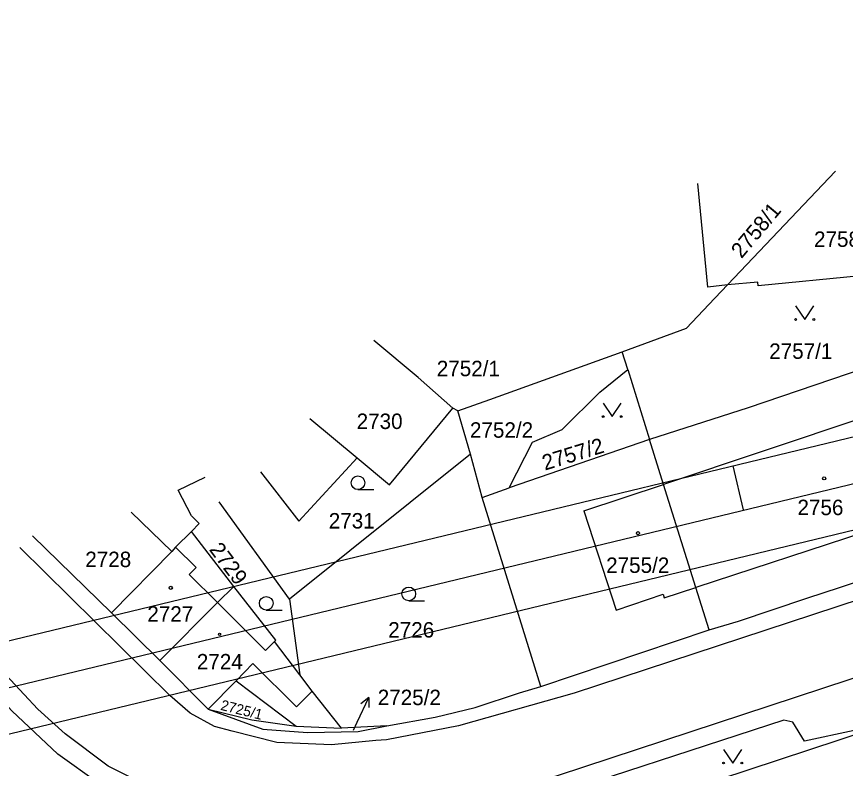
# Model space of a CAD drawing. Extents: x -738085 to -734306, y -1122197 to -1119753.
# Drawn here: x -735225.5 to -735134.3, y -1120165.6 to -1120082.8 of the extents above; entities that cross this region are included whole.
import ezdxf

# ---------------------------------------------------------------- set-up
doc = ezdxf.new("R2010")
doc.units = 0
for name, color, linetype in [('Hranice parcel', 7, 'Continuous'), ('Parcelní čísla', 7, 'Continuous'), ('Pop  PČ popisy', 7, 'Continuous'), ('Vnitřní kresba', 7, 'Continuous'), ('Vrstva 1', 7, 'Continuous'), ('Značky budov', 7, 'Continuous'), ('Značky kultur', 7, 'Continuous')]:
    doc.layers.add(name, color=color, linetype=linetype)

msp = doc.modelspace()

# ---------------------------------------------------------------- linework, layer by layer
at = {"layer": 'Hranice parcel'}
for p, q in [((-735147.28, -1120112.38), (-735135.36, -1120099.86)), ((-735149.42, -1120112.62), (-735150.51, -1120101.21)), ((-735147.28, -1120112.38), (-735149.42, -1120112.62)), ((-735143.92, -1120112.06), (-735147.28, -1120112.38)), ((-735120.46, -1120117.53), (-735145, -1120125.91)), ((-735158.23, -1120121.68), (-735158.84, -1120119.73)), ((-735161.32, -1120124.16), (-735158.23, -1120121.68)), ((-735158.23, -1120121.68), (-735155.83, -1120129.39)), ((-735176.95, -1120126.24), (-735177.48, -1120125.93)), ((-735175.56, -1120131), (-735176.95, -1120126.24)), ((-735145, -1120125.91), (-735155.83, -1120129.39)), ((-735155.83, -1120129.39), (-735171.3, -1120134.7)), ((-735175.56, -1120131), (-735195.46, -1120146.94)), ((-735174.26, -1120135.77), (-735175.56, -1120131)), ((-735174.26, -1120135.77), (-735171.3, -1120134.7)), ((-735195.46, -1120146.94), (-735203.2, -1120136.24)), ((-735167.79, -1120156.58), (-735174.26, -1120135.77)), ((-735223.77, -1120139.98), (-735215.06, -1120148.46)), ((-735201.61, -1120145.55), (-735206.27, -1120139.52)), ((-735195.46, -1120146.94), (-735194.33, -1120155.29)), ((-735215.06, -1120148.46), (-735209.75, -1120153.7)), ((-735149.29, -1120150.35), (-735146.05, -1120149.39)), ((-735167.79, -1120156.58), (-735149.29, -1120150.35)), ((-735209.75, -1120153.7), (-735204.42, -1120159.07)), ((-735194.72, -1120160.93), (-735189.75, -1120161.14)), ((-735184.75, -1120160.89), (-735189.75, -1120161.14))]:
    msp.add_line(p, q, dxfattribs=at)
for points in [[(-734732.31, -1120124.29), (-734735.07, -1120127.22), (-734738.9, -1120128.4), (-734741.96, -1120128.37), (-734978.31, -1120104.89), (-734995.05, -1120103.5), (-735001.08, -1120103.64), (-735005.96, -1120104.65), (-735026.65, -1120111.99), (-735048.37, -1120119.26), (-735164.14, -1120157.32), (-735176.88, -1120160.91), (-735184.81, -1120162.43), (-735185.96, -1120162.53), (-735190.85, -1120162.98), (-735196.87, -1120162.75), (-735201.79, -1120161.48), (-735203.71, -1120160.98), (-735206.41, -1120159.5), (-735208.64, -1120157.56), (-735225.14, -1120141.26)], [(-735125.36, -1120103.6), (-735127.86, -1120103.82), (-735127.23, -1120110.36), (-735132.66, -1120110.91), (-735132.62, -1120111.38), (-735143.87, -1120112.49), (-735143.92, -1120112.06)], [(-735187.2, -1120177.07), (-735186.92, -1120175.94), (-735186.47, -1120174.12), (-735185.21, -1120172.48), (-735182.42, -1120171.13), (-735165.98, -1120166.38), (-735013.95, -1120116.34), (-735003.48, -1120113.01), (-735000.64, -1120112.19), (-735000, -1120112.13), (-734996.62, -1120111.83), (-734988.63, -1120112.11), (-734951.68, -1120115.51), (-734795.1, -1120131), (-734756.12, -1120134.99), (-734754.2, -1120137.32), (-734753.31, -1120137.78), (-734734.93, -1120139.52), (-734728.17, -1120141.08), (-734724.68, -1120142.84), (-734723.73, -1120143.69)], [(-735158.84, -1120119.73), (-735151.79, -1120117.12), (-735149.3, -1120114.51), (-735147.28, -1120112.38)], [(-735177.48, -1120125.93), (-735181.31, -1120122.56), (-735186.17, -1120118.5)], [(-735176.95, -1120126.24), (-735173.42, -1120124.97), (-735158.84, -1120119.73)], [(-735171.3, -1120134.7), (-735168.74, -1120129.69), (-735165.46, -1120128.28), (-735161.32, -1120124.16)], [(-735198.66, -1120132.96), (-735194.44, -1120138.39), (-735188.01, -1120131.41), (-735184.47, -1120134.36), (-735177.48, -1120125.93)], [(-735149.29, -1120150.35), (-735150.75, -1120145.68), (-735154.29, -1120134.32), (-735155.83, -1120129.39)], [(-735206.27, -1120139.52), (-735205.4, -1120138.63), (-735206.25, -1120137.79), (-735207.73, -1120134.96), (-735204.75, -1120133.54)], [(-735193.9, -1120180.77), (-735196.33, -1120174.06), (-735197.48, -1120172.4), (-735199.22, -1120171.31), (-735200.58, -1120170.92), (-735204.03, -1120169.95), (-735208.93, -1120168.56), (-735215.43, -1120165.33), (-735220.17, -1120161.76), (-735223.18, -1120159.07), (-735230.74, -1120150.98), (-735240.02, -1120140.46), (-735244.13, -1120135.8)], [(-735146.05, -1120149.39), (-735138.52, -1120146.86), (-735134.84, -1120145.62), (-735113.14, -1120138.39)], [(-735206.27, -1120139.52), (-735208.02, -1120141.23), (-735208.43, -1120141.71), (-735215.06, -1120148.46)], [(-735207.77, -1120171.07), (-735211.09, -1120169.95), (-735216.45, -1120167.23), (-735220.95, -1120164.02), (-735226.04, -1120159.26), (-735234.12, -1120150.47), (-735242.12, -1120141.37), (-735242.83, -1120140.56)], [(-735201.61, -1120145.55), (-735203.38, -1120147.32), (-735209.75, -1120153.7)], [(-735194.33, -1120155.29), (-735197.13, -1120151.6), (-735196.99, -1120151.46), (-735201.61, -1120145.55)], [(-735087.85, -1120146.72), (-735088.13, -1120146.35), (-735133.32, -1120161.4), (-735138.8, -1120162.57), (-735140.07, -1120160.51), (-735141.06, -1120160.29), (-735170.32, -1120169.83), (-735182.85, -1120173.37), (-735184.82, -1120176.33), (-735186.39, -1120176.82)], [(-735183.44, -1120181.78), (-735181.38, -1120177.73), (-735088.44, -1120147.09)], [(-735189.75, -1120161.14), (-735192.96, -1120157.09), (-735194.33, -1120155.29)], [(-735204.42, -1120159.07), (-735201.35, -1120155.93), (-735194.72, -1120160.93)], [(-735184.75, -1120160.89), (-735179.43, -1120159.96), (-735175.02, -1120158.87), (-735170.14, -1120157.28), (-735167.79, -1120156.58)], [(-735204.42, -1120159.07), (-735199.63, -1120160.22), (-735194.72, -1120160.93)], [(-735204.42, -1120159.07), (-735198.41, -1120161.26), (-735193.49, -1120161.64), (-735187.93, -1120161.52), (-735184.75, -1120160.89)]]:
    msp.add_lwpolyline(points, dxfattribs=at)
at = {"layer": 'Pop  PČ popisy'}
for p, q in [((-735188.02, -1120160.49), (-735186.752, -1120157.77)), ((-735186.752, -1120157.77), (-735187.629, -1120158.466)), ((-735186.752, -1120157.77), (-735186.721, -1120158.889)), ((-735188.42, -1120161.37), (-735188.02, -1120160.49))]:
    msp.add_line(p, q, dxfattribs=at)
at = {"layer": 'Vnitřní kresba'}
for p, q in [((-735124.92, -1120124.53), (-735154.29, -1120134.32)), ((-735193.25, -1120127.09), (-735188.01, -1120131.41)), ((-735163.08, -1120137.25), (-735154.29, -1120134.32)), ((-735163.08, -1120137.25), (-735159.53, -1120148.18)), ((-735212.88, -1120137.4), (-735208.43, -1120141.71)), ((-735126.2, -1120137.61), (-735150.75, -1120145.68)), ((-735208.02, -1120141.23), (-735205.76, -1120143.46)), ((-735206.52, -1120144.23), (-735205.76, -1120143.46)), ((-735206.52, -1120144.23), (-735203.38, -1120147.32)), ((-735159.53, -1120148.18), (-735154.36, -1120146.41)), ((-735154.36, -1120146.41), (-735154.22, -1120146.82)), ((-735154.22, -1120146.82), (-735150.75, -1120145.68)), ((-735203.38, -1120147.32), (-735198.11, -1120152.61)), ((-735198.11, -1120152.61), (-735197.13, -1120151.6)), ((-735201.35, -1120155.93), (-735199.5, -1120154.03)), ((-735199.5, -1120154.03), (-735194.7, -1120158.8)), ((-735194.7, -1120158.8), (-735192.96, -1120157.09))]:
    msp.add_line(p, q, dxfattribs=at)
at = {"layer": 'Vrstva 1'}
msp.add_line((-735145.483, -1120137.139), (-735146.656, -1120132.284), dxfattribs=at)
for points in [[(-734534.266, -1119984.392), (-735554.914, -1120230.878), (-735485.196, -1120519.569), (-734464.547, -1120273.083)], [(-734470.581, -1120269.397), (-735481.509, -1120513.535), (-735548.88, -1120234.565), (-734537.952, -1119990.427)], [(-734541.635, -1119996.455), (-735348.441, -1120191.297), (-735283.415, -1120460.557), (-734476.609, -1120265.714)]]:
    msp.add_lwpolyline(points, close=True, dxfattribs=at)
at = {"layer": 'Značky budov'}
for centre, radius in [((-735136.627, -1120133.659), 0.175), ((-735157.107, -1120139.689), 0.175), ((-735208.537, -1120145.709), 0.175), ((-735203.165, -1120150.829), 0.117)]:
    msp.add_circle(centre, radius, dxfattribs=at)
at = {"layer": 'Značky kultur'}
for p, q in [((-735187.933, -1120134.9), (-735186.183, -1120134.9)), ((-735182.343, -1120147.13), (-735180.593, -1120147.13)), ((-735198.033, -1120148.16), (-735196.283, -1120148.16))]:
    msp.add_line(p, q, dxfattribs=at)
for points in [[(-735139.76, -1120114.679), (-735138.76, -1120116.18), (-735137.76, -1120114.679)], [(-735160.95, -1120125.369), (-735159.95, -1120126.87), (-735158.95, -1120125.369)], [(-735147.69, -1120163.489), (-735146.69, -1120164.99), (-735145.69, -1120163.489)]]:
    msp.add_lwpolyline(points, dxfattribs=at)
for centre, radius in [((-735139.76, -1120116.179), 0.1), ((-735137.76, -1120116.179), 0.1), ((-735160.95, -1120126.869), 0.1), ((-735158.95, -1120126.869), 0.1), ((-735187.933, -1120134.15), 0.75), ((-735182.343, -1120146.38), 0.75), ((-735198.033, -1120147.41), 0.75), ((-735147.69, -1120164.989), 0.1), ((-735145.69, -1120164.989), 0.1)]:
    msp.add_circle(centre, radius, dxfattribs=at)

# ---------------------------------------------------------------- texts
at = {"layer": 'Parcelní čísla'}
for s, height, rotation, p in [('2758/1', 1.7, 50, (-735145.718, -1120109.546)), ('2757/2', 1.7, 17, (-735167.361, -1120132.812)), ('2729', 1.7, 307, (-735204.378, -1120141.511)), ('2725/1', 1.14, 346, (-735203.127, -1120159.123))]:
    msp.add_text(s, height=height, rotation=rotation, dxfattribs=at).set_placement(p)
for s, p in [('2758/2', (-735137.74, -1120108.19)), ('2757/1', (-735142.67, -1120120.51)), ('2752/1', (-735179.26, -1120122.42)), ('2730', (-735188.08, -1120128.23)), ('2752/2', (-735175.61, -1120129.19)), ('2756', (-735139.56, -1120137.71)), ('2731', (-735191.15, -1120139.18)), ('2728', (-735217.95, -1120143.43)), ('2755/2', (-735160.62, -1120144.07)), ('2727', (-735211.12, -1120149.43)), ('2726', (-735184.6, -1120151.18)), ('2724', (-735205.67, -1120154.69)), ('2725/2', (-735185.76, -1120158.62))]:
    msp.add_text(s, height=1.7, dxfattribs=at).set_placement(p)

doc.saveas('drawing.dxf')
